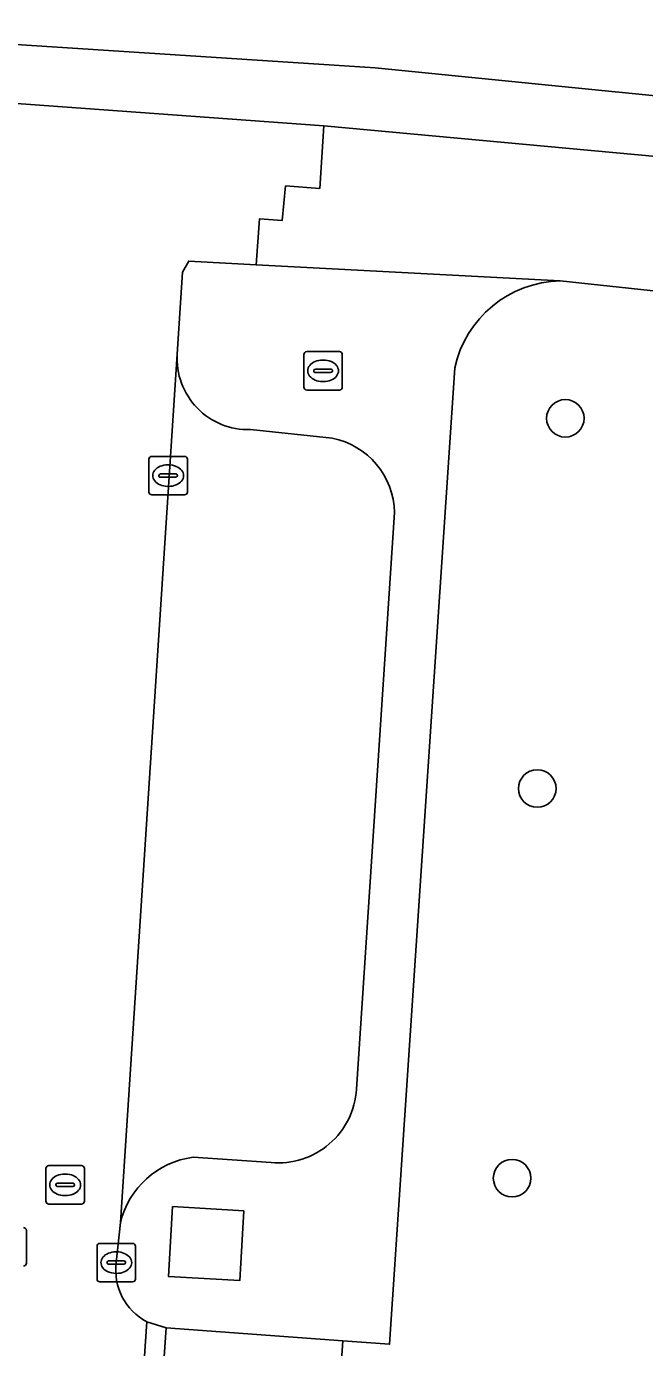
# Model space of a CAD drawing. Extents: x 161848 to 162726, y 385382 to 386521.
# Drawn here: x 162122.79 to 162138.88, y 385706.38 to 385740.75 of the extents above; entities that cross this region are included whole.
import ezdxf

# ---------------------------------------------------------------- set-up
doc = ezdxf.new("R2010")
doc.units = 0
for name, color, linetype in [('IMGEO_Boom', 7, 'Continuous'), ('IMGEO_Groenvoorziening', 7, 'Continuous'), ('IMGEO_Kolk', 7, 'Continuous'), ('IMGEO_Pand', 7, 'Continuous'), ('IMGEO_Parkeervlak_open', 7, 'Continuous'), ('IMGEO_Rijbaan_lokaal_gesloten', 7, 'Continuous'), ('IMGEO_Rijbaan_lokaal_open', 7, 'Continuous'), ('IMGEO_Rioolput', 7, 'Continuous'), ('IMGEO_Voetpad_open', 7, 'Continuous')]:
    doc.layers.add(name, color=color, linetype=linetype)

msp = doc.modelspace()

# ---------------------------------------------------------------- linework, layer by layer
at = {"layer": 'IMGEO_Boom'}
for centre in [(162136.819, 385730.554), (162136.089, 385720.923), (162135.433, 385710.785)]:
    msp.add_circle(centre, 0.489, dxfattribs=at)
at = {"layer": 'IMGEO_Groenvoorziening'}
for points in [[(162155.429, 385732.115), (162136.686, 385734.13)], [(162133.941, 385731.866), (162132.244, 385706.463), (162131.03, 385706.552), (162129.353, 385681.999), (162138.422, 385681.358), (162136.486, 385654.387), (162153.353, 385653.333), (162154.8, 385659.031), (162159.619, 385661.028), (162163.343, 385661.108), (162157.479, 385729.881)]]:
    msp.add_lwpolyline(points, dxfattribs=at)
msp.add_arc((162136.749, 385731.257), 2.874, 91.2639, 167.7659, dxfattribs=at)
at = {"layer": 'IMGEO_Kolk'}
for p, q in [((162125.977, 385728.637), (162125.977, 385729.489)), ((162126.052, 385729.563), (162126.904, 385729.563)), ((162126.465, 385729.343), (162126.49, 385729.343)), ((162126.978, 385729.489), (162126.978, 385728.637)), ((162126.236, 385729.057), (162126.236, 385729.069)), ((162126.674, 385729.02), (162126.276, 385729.02)), ((162126.279, 385729.106), (162126.677, 385729.106)), ((162126.72, 385729.069), (162126.72, 385729.057)), ((162126.488, 385728.783), (162126.463, 385728.783)), ((162126.904, 385728.563), (162126.052, 385728.563)), ((162124.702, 385709.088), (162125.554, 385709.088)), ((162124.627, 385708.162), (162124.627, 385709.014)), ((162125.115, 385708.868), (162125.14, 385708.868)), ((162125.628, 385709.014), (162125.628, 385708.162)), ((162124.886, 385708.582), (162124.886, 385708.594)), ((162125.324, 385708.545), (162124.926, 385708.545)), ((162124.929, 385708.631), (162125.327, 385708.631)), ((162125.37, 385708.594), (162125.37, 385708.582)), ((162125.554, 385708.088), (162124.702, 385708.088)), ((162125.138, 385708.308), (162125.113, 385708.308))]:
    msp.add_line(p, q, dxfattribs=at)
for points in [[(162125.977, 385728.637), (162125.977, 385729.489)], [(162126.052, 385729.563), (162126.904, 385729.563)], [(162126.978, 385729.489), (162126.978, 385728.637)], [(162126.904, 385728.563), (162126.052, 385728.563)], [(162124.702, 385709.088), (162125.554, 385709.088)], [(162124.627, 385708.162), (162124.627, 385709.014)], [(162125.628, 385709.014), (162125.628, 385708.162)], [(162125.554, 385708.088), (162124.702, 385708.088)]]:
    msp.add_lwpolyline(points, dxfattribs=at)
for centre, radius, start, end in [((162126.054, 385729.487), 0.0765, 91.552, 178.448), ((162126.054, 385729.487), 0.0765, 91.552, 178.448), ((162126.902, 385729.487), 0.0765, 1.552, 88.448), ((162126.902, 385729.487), 0.0765, 1.552, 88.448), ((162126.276, 385729.066), 0.0403, 85.8775, 175.7526), ((162126.273, 385729.056), 0.0366, 178.938, 274.7102), ((162126.677, 385729.063), 0.043, 264.8664, 352.4533), ((162126.681, 385729.068), 0.0386, 1.7309, 96.639), ((162126.054, 385728.639), 0.0765, 181.552, 268.448), ((162126.054, 385728.639), 0.0765, 181.552, 268.448), ((162126.902, 385728.639), 0.0765, 271.552, 358.448), ((162126.902, 385728.639), 0.0765, 271.552, 358.448), ((162124.704, 385709.012), 0.0765, 91.552, 178.448), ((162124.704, 385709.012), 0.0765, 91.552, 178.448), ((162125.552, 385709.012), 0.0765, 1.552, 88.448), ((162125.552, 385709.012), 0.0765, 1.552, 88.448), ((162124.926, 385708.591), 0.0403, 85.8775, 175.7526), ((162124.923, 385708.581), 0.0366, 178.938, 274.7102), ((162125.327, 385708.588), 0.043, 264.8664, 352.4533), ((162125.331, 385708.593), 0.0386, 1.7309, 96.639), ((162124.704, 385708.164), 0.0765, 181.552, 268.448), ((162124.704, 385708.164), 0.0765, 181.552, 268.448), ((162125.552, 385708.164), 0.0765, 271.552, 358.448), ((162125.552, 385708.164), 0.0765, 271.552, 358.448)]:
    msp.add_arc(centre, radius, start, end, dxfattribs=at)
for centre, major_axis, ratio, start_param, end_param in [((162126.464, 385729.063), (-0.387, 0.002), 0.722429, 4.712389, 7.853982), ((162126.489, 385729.063), (-0.39, 0.002), 0.717154, 1.570796, 4.712389), ((162125.114, 385708.588), (-0.387, 0.002), 0.722429, 4.712389, 7.853982), ((162125.139, 385708.588), (-0.39, 0.002), 0.717154, 1.570796, 4.712389)]:
    msp.add_ellipse(centre, major_axis=major_axis, ratio=ratio, start_param=start_param, end_param=end_param, dxfattribs=at)
at = {"layer": 'IMGEO_Pand'}
msp.add_lwpolyline([(162128.448, 385709.937), (162126.595, 385710.046), (162126.487, 385708.23), (162128.341, 385708.12)], close=True, dxfattribs=at)
at = {"layer": 'IMGEO_Parkeervlak_open'}
for points in [[(162126.713, 385732.225), (162125.234, 385709.628)], [(162130.752, 385730.04), (162128.618, 385730.26)], [(162131.381, 385713.099), (162132.371, 385728.103)], [(162127.128, 385711.33), (162129.162, 385711.193)]]:
    msp.add_lwpolyline(points, dxfattribs=at)
msp.add_lwpolyline([(162131.03, 385706.552), (162126.424, 385706.892), (162124.693, 385681.723), (162129.312, 385681.4), (162129.353, 385681.999)], close=True, dxfattribs=at)
for centre, radius, start, end in [((162128.568, 385732.117), 1.858, 176.6824, 271.5411), ((162130.347, 385728.056), 2.025, 1.3301, 78.4495), ((162129.348, 385713.221), 2.036, 264.7532, 356.5684), ((162127.428, 385709.091), 2.259, 97.6372, 166.2502)]:
    msp.add_arc(centre, radius, start, end, dxfattribs=at)
at = {"layer": 'IMGEO_Rijbaan_lokaal_gesloten'}
for points in [[(162186.362, 385739.314), (162184.046, 385739.537), (162177.493, 385740.169), (162154.961, 385742.34), (162119.648, 385745.356), (162081.802, 385747.948), (162041.237, 385750.595), (162040.807, 385745.812), (162064.724, 385744.182), (162089.667, 385742.424), (162131.864, 385739.672), (162157.058, 385737.16), (162177.9, 385735.148), (162184.65, 385734.497), (162186.826, 385734.287), (162186.585, 385736.898)], [(162186.826, 385734.287), (162184.65, 385734.497), (162177.9, 385735.148), (162157.058, 385737.16), (162131.864, 385739.672), (162089.667, 385742.424), (162064.724, 385744.182), (162040.807, 385745.812), (162040.667, 385744.254), (162045.788, 385743.892), (162049.86, 385743.699), (162050.52, 385743.664), (162051.772, 385743.57), (162077.603, 385741.806), (162103.122, 385740.074), (162116.37, 385739.177), (162118.946, 385739.003), (162130.535, 385738.163), (162140.975, 385737.205), (162162.35, 385735.171), (162179.488, 385733.543), (162180.737, 385733.424), (162184.825, 385733.037), (162186.96, 385732.835)]]:
    msp.add_lwpolyline(points, close=True, dxfattribs=at)
at = {"layer": 'IMGEO_Rijbaan_lokaal_open'}
for points in [[(162126.713, 385732.225), (162126.853, 385734.358), (162127.016, 385734.647), (162128.767, 385734.548), (162128.857, 385735.748), (162129.449, 385735.702), (162129.535, 385736.6), (162130.427, 385736.537), (162130.535, 385738.163), (162118.946, 385739.003), (162118.901, 385737.857), (162119.499, 385737.808), (162119.456, 385736.912), (162120.028, 385736.871), (162119.987, 385735.962), (162120.582, 385735.922), (162120.521, 385735.073), (162120.507, 385734.873), (162121.694, 385734.795), (162120.393, 385713.89), (162120.186, 385710.552), (162120.068, 385709.079), (162120.176, 385707.147), (162118.427, 385682.147)], [(162125.128, 385708.588), (162125.234, 385709.628), (162126.713, 385732.225)], [(162124.197, 385681.746), (162125.923, 385707.05)]]:
    msp.add_lwpolyline(points, dxfattribs=at)
msp.add_lwpolyline([(162126.424, 385706.892), (162125.923, 385707.05), (162124.197, 385681.746), (162124.424, 385681.752), (162124.693, 385681.723)], close=True, dxfattribs=at)
msp.add_arc((162126.618, 385708.384), 1.504, 172.187, 242.4823, dxfattribs=at)
at = {"layer": 'IMGEO_Rioolput'}
for p, q in [((162130.011, 385731.364), (162130.011, 385732.216)), ((162130.086, 385732.29), (162130.938, 385732.29)), ((162131.012, 385732.216), (162131.012, 385731.364)), ((162130.27, 385731.784), (162130.27, 385731.796)), ((162130.708, 385731.747), (162130.31, 385731.747)), ((162130.313, 385731.833), (162130.711, 385731.833)), ((162130.499, 385732.07), (162130.524, 385732.07)), ((162130.754, 385731.796), (162130.754, 385731.784)), ((162130.522, 385731.51), (162130.497, 385731.51)), ((162130.938, 385731.29), (162130.086, 385731.29)), ((162123.296, 385710.186), (162123.296, 385711.038)), ((162123.371, 385711.112), (162124.223, 385711.112)), ((162123.784, 385710.892), (162123.809, 385710.892)), ((162124.297, 385711.038), (162124.297, 385710.186)), ((162123.555, 385710.606), (162123.555, 385710.618)), ((162123.993, 385710.569), (162123.595, 385710.569)), ((162123.598, 385710.655), (162123.996, 385710.655)), ((162124.039, 385710.618), (162124.039, 385710.606)), ((162124.223, 385710.112), (162123.371, 385710.112)), ((162123.807, 385710.332), (162123.782, 385710.332)), ((162122.787, 385709.427), (162122.787, 385708.575))]:
    msp.add_line(p, q, dxfattribs=at)
for points in [[(162130.011, 385731.364), (162130.011, 385732.216)], [(162130.086, 385732.29), (162130.938, 385732.29)], [(162131.012, 385732.216), (162131.012, 385731.364)], [(162130.938, 385731.29), (162130.086, 385731.29)], [(162123.296, 385710.186), (162123.296, 385711.038)], [(162123.371, 385711.112), (162124.223, 385711.112)], [(162124.297, 385711.038), (162124.297, 385710.186)], [(162124.223, 385710.112), (162123.371, 385710.112)], [(162122.787, 385709.427), (162122.787, 385708.575)]]:
    msp.add_lwpolyline(points, dxfattribs=at)
for centre, radius, start, end in [((162130.088, 385732.214), 0.0765, 91.552, 178.448), ((162130.088, 385732.214), 0.0765, 91.552, 178.448), ((162130.936, 385732.214), 0.0765, 1.552, 88.448), ((162130.936, 385732.214), 0.0765, 1.552, 88.448), ((162130.31, 385731.793), 0.0403, 85.8775, 175.7526), ((162130.307, 385731.783), 0.0366, 178.938, 274.7102), ((162130.711, 385731.79), 0.043, 264.8664, 352.4533), ((162130.715, 385731.795), 0.0386, 1.7309, 96.639), ((162130.088, 385731.366), 0.0765, 181.552, 268.448), ((162130.088, 385731.366), 0.0765, 181.552, 268.448), ((162130.936, 385731.366), 0.0765, 271.552, 358.448), ((162130.936, 385731.366), 0.0765, 271.552, 358.448), ((162123.373, 385711.036), 0.0765, 91.552, 178.448), ((162123.373, 385711.036), 0.0765, 91.552, 178.448), ((162124.221, 385711.036), 0.0765, 1.552, 88.448), ((162124.221, 385711.036), 0.0765, 1.552, 88.448), ((162123.595, 385710.615), 0.0403, 85.8775, 175.7526), ((162123.592, 385710.605), 0.0366, 178.938, 274.7102), ((162123.996, 385710.612), 0.043, 264.8664, 352.4533), ((162124, 385710.617), 0.0386, 1.7309, 96.639), ((162123.373, 385710.188), 0.0765, 181.552, 268.448), ((162123.373, 385710.188), 0.0765, 181.552, 268.448), ((162124.221, 385710.188), 0.0765, 271.552, 358.448), ((162124.221, 385710.188), 0.0765, 271.552, 358.448), ((162122.711, 385709.425), 0.0765, 1.552, 88.448), ((162122.711, 385709.425), 0.0765, 1.552, 88.448), ((162122.711, 385708.577), 0.0765, 271.552, 358.448), ((162122.711, 385708.577), 0.0765, 271.552, 358.448)]:
    msp.add_arc(centre, radius, start, end, dxfattribs=at)
for centre, major_axis, ratio, start_param, end_param in [((162130.498, 385731.79), (-0.387, 0.002), 0.722429, 4.712389, 7.853982), ((162130.523, 385731.79), (-0.39, 0.002), 0.717154, 1.570796, 4.712389), ((162123.783, 385710.612), (-0.387, 0.002), 0.722429, 4.712389, 7.853982), ((162123.808, 385710.612), (-0.39, 0.002), 0.717154, 1.570796, 4.712389)]:
    msp.add_ellipse(centre, major_axis=major_axis, ratio=ratio, start_param=start_param, end_param=end_param, dxfattribs=at)
at = {"layer": 'IMGEO_Voetpad_open'}
for points in [[(162162.35, 385735.171), (162140.975, 385737.205), (162130.535, 385738.163), (162130.427, 385736.537), (162129.535, 385736.6), (162129.449, 385735.702), (162128.857, 385735.748), (162128.767, 385734.548), (162136.686, 385734.13), (162155.429, 385732.115), (162163.025, 385731.626), (162163.139, 385731.624), (162177.561, 385730.256), (162178.972, 385730.122), (162179.488, 385733.543)], [(162128.448, 385709.937), (162128.341, 385708.12), (162126.487, 385708.23), (162126.595, 385710.046)]]:
    msp.add_lwpolyline(points, close=True, dxfattribs=at)
for points in [[(162136.686, 385734.13), (162128.767, 385734.548), (162127.016, 385734.647), (162126.853, 385734.358), (162126.713, 385732.225)], [(162125.923, 385707.05), (162126.424, 385706.892), (162131.03, 385706.552), (162132.244, 385706.463), (162133.941, 385731.866)], [(162128.618, 385730.26), (162130.752, 385730.04)], [(162132.371, 385728.103), (162131.381, 385713.099)], [(162129.162, 385711.193), (162127.128, 385711.33)], [(162125.234, 385709.628), (162125.128, 385708.588)]]:
    msp.add_lwpolyline(points, dxfattribs=at)
for centre, radius, start, end in [((162136.749, 385731.257), 2.874, 91.2639, 167.7659), ((162128.568, 385732.117), 1.858, 176.6824, 271.5411), ((162130.347, 385728.056), 2.025, 1.3301, 78.4495), ((162129.348, 385713.221), 2.036, 264.7532, 356.5684), ((162127.428, 385709.091), 2.259, 97.6372, 166.2502), ((162126.618, 385708.384), 1.504, 172.187, 242.4823)]:
    msp.add_arc(centre, radius, start, end, dxfattribs=at)

doc.saveas('drawing.dxf')
